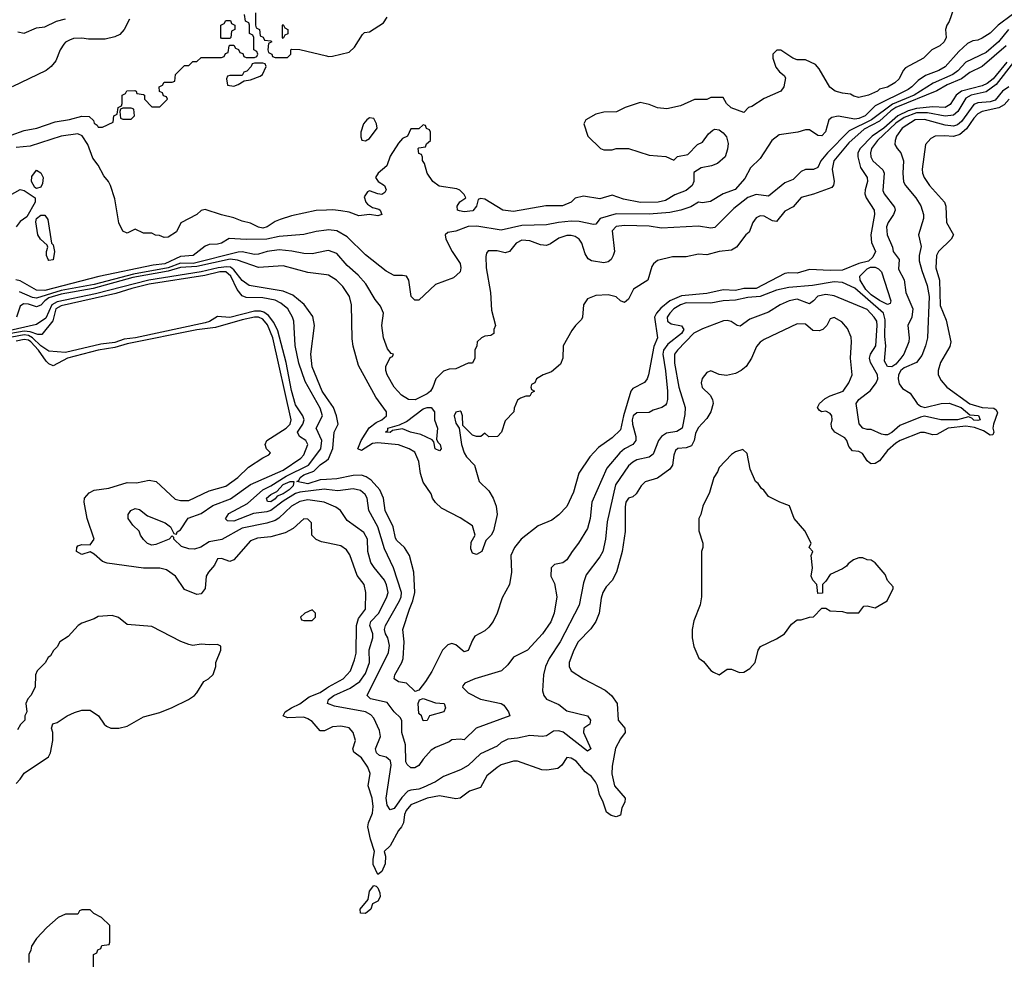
# Model space of a CAD drawing. Header units: inches. Extents: x 2348352 to 2479776, y 460422 to 613655.
# Tile 340 of 590: x 2398507 to 2403298, y 534832 to 539417. Entities that reach past the tile are written whole.
import ezdxf

# ---------------------------------------------------------------- set-up
doc = ezdxf.new("R2010")
doc.units = ezdxf.units.IN
doc.header["$MEASUREMENT"] = 0
doc.layers.add('C3593', color=7, linetype='Continuous')
doc.layers.add('C4503', color=7, linetype='Continuous')

msp = doc.modelspace()

# ---------------------------------------------------------------- linework, layer by layer
at = {"layer": 'C3593', "color": 4}
for points, elevation in [([(2398465.3, 538854.7), (2398530, 538878), (2398590.9, 538889.1), (2398679.5, 538920.5), (2398750, 538930.8), (2398810, 538947.7), (2398845.4, 538945.4), (2398866.8, 538926.8), (2398870, 538914), (2398884.7, 538904.7), (2398890, 538894), (2398910, 538894), (2398962, 538918), (2398966, 538950), (2398982, 538958), (2398986, 538990), (2399002, 538998), (2399006, 539010), (2399006, 539050), (2399022, 539058), (2399028.4, 539071.6), (2399067.3, 539072.7), (2399074, 539070), (2399078, 539058), (2399110, 539054), (2399114, 539050), (2399114, 539030), (2399150, 538994), (2399190, 538994), (2399226, 539030), (2399222, 539042), (2399207.3, 539047.3), (2399202, 539062), (2399187.3, 539067.3), (2399186, 539090), (2399202, 539098), (2399210, 539114), (2399250, 539114), (2399262, 539118), (2399266, 539150), (2399310, 539194), (2399330, 539194), (2399350, 539214), (2399370, 539214), (2399390, 539234), (2399490, 539234), (2399502, 539238), (2399508, 539252), (2399522, 539258), (2399526, 539290), (2399530, 539294), (2399550, 539294), (2399558, 539278), (2399572.7, 539272.7), (2399578, 539258), (2399592.7, 539252.7), (2399598, 539238), (2399610, 539234), (2399650, 539234), (2399662, 539238), (2399666, 539250), (2399662, 539262), (2399646, 539270), (2399646, 539330), (2399642, 539342), (2399626, 539350), (2399626, 539390), (2399622, 539402), (2399606, 539410), (2399602, 539442)], 44), ([(2399041, 539419), (2399016, 539370), (2398995.2, 539344.8), (2398970, 539333.2), (2398923.1, 539323.1), (2398842, 539322), (2398810, 539328), (2398770, 539326), (2398750, 539318), (2398730, 539308), (2398722, 539298), (2398704.7, 539270), (2398683.5, 539216.5), (2398661, 539190), (2398636, 539170), (2398470.3, 539089.7)], 44), ([(2398498, 539358), (2398530, 539352), (2398590, 539378), (2398630, 539382), (2398686, 539410), (2398730, 539422)], 44), ([(2399654, 539450), (2399654, 539390), (2399658, 539378), (2399674, 539370), (2399678, 539338), (2399692.7, 539332.7), (2399698, 539318), (2399730, 539314), (2399734, 539310), (2399718, 539302), (2399714, 539270), (2399718, 539258), (2399734, 539250), (2399738, 539238), (2399750, 539234), (2399810, 539234), (2399826, 539250), (2399826, 539270), (2399830, 539274), (2399870, 539272), (2400000, 539241.2)], 44), ([(2400000, 538490.7), (2399950.4, 538489.6), (2399830, 538462.7), (2399774.6, 538445.4), (2399750, 538436), (2399711, 538410), (2399690, 538403.6), (2399670, 538407.6), (2399630, 538427), (2399590, 538437.2), (2399550, 538454), (2399490, 538467), (2399410, 538494), (2399390, 538488.7), (2399370, 538468.7), (2399290.8, 538429.2), (2399270, 538385.2), (2399230, 538359), (2399210, 538358), (2399187.3, 538367.3), (2399168.4, 538368.4), (2399150, 538378), (2399110, 538378), (2399070, 538398), (2399030, 538378), (2399010, 538388), (2398989.4, 538429.4), (2398970, 538546), (2398948.7, 538610), (2398939, 538630), (2398917, 538657), (2398890, 538709), (2398863, 538743), (2398838.4, 538810), (2398811.8, 538851.8), (2398790, 538861.7), (2398710, 538851.2), (2398558.3, 538801.7), (2398490, 538795.6)], 44), ([(2398458.6, 538561.4), (2398509.1, 538590.9), (2398530, 538586), (2398582, 538550), (2398582, 538530), (2398542, 538458), (2398510, 538435.3), (2398490.3, 538409.7)], 44), ([(2400000, 538393.3), (2399950, 538387), (2399890, 538372), (2399770, 538362), (2399710, 538349.7), (2399610, 538348.2), (2399526.6, 538353.4), (2399490, 538329.4), (2399470, 538324.5), (2399430, 538323.7), (2399410, 538316), (2399351, 538270), (2399290, 538265.6), (2399214, 538230), (2399156.9, 538223.1), (2398891.7, 538168.3), (2398630, 538099.5), (2398590, 538101.8), (2398510, 538146), (2398488.4, 538151.6)], 48), ([(2400000, 538293.1), (2399930, 538278.4), (2399890, 538279.6), (2399831.3, 538291.3), (2399770, 538296.9), (2399712, 538290), (2399670, 538276.2), (2399650, 538275.6), (2399590, 538288), (2399570, 538285.7), (2399350.7, 538230.7), (2399290, 538232.6), (2399230.1, 538209.9), (2399060.5, 538179.5), (2398870, 538129.5), (2398710, 538099), (2398590, 538063.1), (2398570, 538065.8), (2398506.3, 538093.7)], 52), ([(2400000, 538176.4), (2399910, 538187.3), (2399790, 538219.6), (2399670, 538211.1), (2399567.2, 538247.2), (2399531.7, 538251.7), (2399370, 538216.5), (2399290, 538211.4), (2399230, 538194.2), (2399057.5, 538162.5), (2398864.9, 538110), (2398710, 538082.2), (2398650, 538063.7), (2398629.2, 538050), (2398610, 538028.5), (2398590, 538020.3), (2398550, 538032.9), (2398525.2, 538034.8), (2398510, 538022.7), (2398491.4, 537970)], 56), ([(2400000, 537579.2), (2399978.4, 537610), (2399930, 537728), (2399924.5, 537790), (2399942, 537930), (2399932.9, 537972.9), (2399892.1, 538032.1), (2399836.6, 538076.6), (2399790, 538096.9), (2399623.5, 538123.5), (2399590, 538148.2), (2399550, 538200.7), (2399532.5, 538212.5), (2399514.9, 538214.9), (2399473, 538210), (2399390, 538189.9), (2399136.4, 538150), (2398876.7, 538083.3), (2398690, 538044.3), (2398664.1, 538030), (2398634.6, 537965.4), (2398590, 537933.5), (2398440.5, 537899.5)], 64), ([(2400000, 537132), (2399990, 537133.3), (2399870, 537119.3), (2399850, 537111.8), (2399790, 537075), (2399730, 537029.8), (2399710, 537023.1), (2399645.4, 537014.6), (2399550, 536976.9), (2399519.3, 536979.3), (2399509.4, 536989.4), (2399524.5, 537015.5), (2399615.8, 537064.2), (2399689.8, 537130.2), (2399730, 537150.2), (2399803.3, 537196.7), (2399912.6, 537250), (2399973.3, 537330), (2399977.6, 537370), (2399949.6, 537430), (2399981.3, 537490), (2399970, 537526.6), (2399897.1, 537657.1), (2399866.3, 537746.3), (2399848, 537832), (2399840.9, 537950), (2399835.1, 537970), (2399812.3, 538010), (2399778, 538038), (2399750, 538052.3), (2399690, 538064), (2399610, 538065.1), (2399590, 538074), (2399564.8, 538104.8), (2399534.5, 538170), (2399510, 538191.2), (2399481, 538190), (2399407.7, 538172.3), (2399137.3, 538130), (2399053.4, 538110), (2398975.6, 538084.4), (2398710, 538024.8), (2398683.9, 538010), (2398668.4, 537951.6), (2398614.8, 537885.2), (2398594.9, 537885.1), (2398558.9, 537898.9), (2398530, 537901.9), (2398464.6, 537890)], 68), ([(2400000, 537065.1), (2399988.7, 537070), (2399910, 537081), (2399870, 537073.7), (2399830, 537051.1), (2399767.9, 536992.1), (2399750, 536980.5), (2399710, 536968), (2399590, 536943), (2399491.7, 536888.3), (2399430, 536876.3), (2399388.9, 536851.1), (2399358.7, 536841.3), (2399330, 536842.4), (2399294.5, 536854.5), (2399258, 536890), (2399258, 536898), (2399250, 536906), (2399234, 536890), (2399170, 536864), (2399150, 536861.2), (2399130, 536869), (2399110, 536888), (2399095.3, 536910), (2399089, 536929), (2399058, 536958), (2399035.3, 536990), (2399035.3, 537010), (2399048.7, 537030), (2399070, 537038.8), (2399090, 537034.8), (2399130, 537002.8), (2399216, 536970), (2399241, 536950), (2399258, 536918), (2399270, 536914), (2399273.6, 536926.4), (2399290, 536936), (2399327.8, 536992.2), (2399390, 537015.5), (2399447, 537053), (2399533.9, 537086.1), (2399630, 537156.5), (2399790, 537224.9), (2399875.2, 537284.8), (2399890, 537300.7), (2399909.6, 537350), (2399899.5, 537370), (2399869.2, 537390), (2399859.5, 537410), (2399885.1, 537450), (2399891.1, 537471.1), (2399884.5, 537490), (2399850, 537544), (2399830, 537614), (2399803.9, 537750), (2399763.1, 537903.1), (2399744.5, 537944.5), (2399718.1, 537978.1), (2399694.9, 537994.9), (2399679.3, 537999.3), (2399650, 537998.5), (2399530, 537967.6), (2399470, 537972.8), (2399430.8, 537949.2), (2399410, 537942.4), (2399070.7, 537870), (2399016.4, 537863.6), (2398970, 537847.4), (2398901.9, 537838.1), (2398730, 537797.8), (2398650, 537804.2), (2398610, 537830.8), (2398570, 537869.9), (2398550, 537880.2), (2398530, 537883.6), (2398470, 537872.3)], 72), ([(2400000, 536871.9), (2399976.5, 536876.5), (2399949.1, 536889.1), (2399928.7, 536910), (2399928, 536970), (2399910, 536988), (2399890, 536988.7), (2399838, 536942), (2399798.8, 536921.2), (2399730, 536900.7), (2399664.8, 536895.2), (2399630, 536882), (2399550, 536789), (2399530, 536781.2), (2399490, 536796), (2399470, 536794), (2399455.9, 536764.1), (2399426, 536730), (2399414.8, 536710), (2399410, 536649.2), (2399390, 536623.6), (2399370, 536621.6), (2399310, 536645.2), (2399266, 536710), (2399221.2, 536741.2), (2399190, 536749.5), (2399110, 536749.6), (2398933.2, 536773.2), (2398910, 536782), (2398870, 536817.2), (2398850, 536828.7), (2398810, 536815.3), (2398784, 536830), (2398785.2, 536850), (2398790, 536858), (2398810, 536864.7), (2398850, 536862), (2398869, 536890), (2398836.2, 536990), (2398820.9, 537070), (2398822.7, 537090), (2398844.7, 537115.3), (2398870, 537127.7), (2398941.5, 537138.5), (2399030, 537164.9), (2399075.5, 537164.5), (2399137.3, 537177.3), (2399170.7, 537170.7), (2399264.1, 537084.1), (2399290, 537078), (2399330, 537078), (2399430, 537124.9), (2399510, 537148), (2399569.2, 537190), (2399620.1, 537239.9), (2399690, 537286), (2399720.4, 537299.6), (2399728, 537310), (2399709, 537329), (2399701.2, 537350), (2399709.4, 537370), (2399804.2, 537430), (2399824, 537450), (2399828.6, 537470), (2399739.1, 537870), (2399712.8, 537932.8), (2399690, 537960.7), (2399670, 537970.6), (2399650, 537970.5), (2399590, 537957), (2399460.5, 537919.5), (2399370, 537908.4), (2399030, 537840.2), (2398970, 537822.6), (2398890, 537809.9), (2398739.3, 537770), (2398670, 537733.3), (2398650, 537742.6), (2398636.6, 537756.6), (2398598.4, 537810), (2398562.2, 537850), (2398550, 537857.8), (2398530, 537861.6), (2398490, 537853.3)], 76), ([(2400000, 537180.6), (2399970, 537178.9), (2399910, 537159.8), (2399855.3, 537170), (2399865.1, 537174.9), (2399871.6, 537190), (2399890, 537203.1), (2399939.3, 537220.7), (2399969.1, 537250.9), (2400000, 537273.2)], 64), ([(2398490, 535702), (2398510, 535722), (2398528.9, 535751.1), (2398648.4, 535831.6), (2398658, 535850), (2398669, 535910), (2398669.1, 535949.1), (2398662, 535970), (2398669.1, 535990.9), (2398690, 535998), (2398738, 536030), (2398773.6, 536046.4), (2398810, 536058), (2398850, 536058), (2398890.7, 536030.7), (2398918, 535990), (2398930, 535981), (2398951.1, 535971.1), (2398990, 535971), (2399030, 535981), (2399110, 536026), (2399190, 536046), (2399250, 536071), (2399328, 536110), (2399358, 536130), (2399370, 536142), (2399403.1, 536196.9), (2399426, 536210), (2399448.4, 536231.6), (2399462, 536270), (2399462, 536290), (2399486, 536350), (2399486, 536370), (2399470, 536378), (2399430, 536375.3), (2399390, 536379), (2399350, 536373.2), (2399330, 536377.2), (2399292.1, 536392.1), (2399150, 536465.2), (2399030, 536475.3), (2398988.9, 536508.9), (2398958, 536518), (2398890, 536513.2), (2398870, 536502), (2398810, 536482), (2398792, 536470), (2398743.6, 536416.4), (2398702, 536390), (2398690, 536366), (2398671.6, 536348.4), (2398656.9, 536323.1), (2398645.4, 536314.6), (2398631.1, 536288.9), (2398592, 536250), (2398584.7, 536230), (2398582, 536170), (2398562, 536130), (2398546.4, 536113.6), (2398538, 536090), (2398542, 536050), (2398532, 536030), (2398532, 536010), (2398511.6, 535988.4), (2398496.9, 535963.1)], 84), ([(2400000, 535962.2), (2399990, 535957.2), (2399970, 535957.2), (2399930, 536002.7), (2399910, 536016.2), (2399890, 536023.6), (2399810, 536020.9), (2399789.2, 536030), (2399799.3, 536050), (2399829.2, 536070), (2399871.1, 536088.9), (2399916.6, 536123.4), (2399970, 536144.6), (2400000, 536165.1)], 76), ([(2398866, 534810), (2398866, 534870), (2398882, 534878), (2398887.3, 534892.7), (2398902, 534898), (2398907.3, 534912.7), (2398942, 534918), (2398946, 534930), (2398946, 535010), (2398906, 535050), (2398868.4, 535068.4), (2398850, 535086), (2398810, 535086), (2398798, 535082), (2398790, 535066), (2398730, 535066), (2398694, 535050), (2398639.6, 535000.4), (2398590, 534948), (2398564.7, 534910), (2398562, 534890), (2398552, 534870), (2398552, 534830)], 84)]:
    msp.add_lwpolyline(points, dxfattribs=dict(at, elevation=elevation))
for points, elevation in [([(2399490, 539326), (2399486, 539330), (2399486, 539390), (2399502, 539398), (2399510, 539414), (2399532.7, 539412.7), (2399538, 539398), (2399554, 539390), (2399554, 539370), (2399538, 539362), (2399534, 539330), (2399530, 539326)], 44), ([(2399790, 539326), (2399786, 539330), (2399786, 539390), (2399790, 539394), (2399798, 539378), (2399812, 539370), (2399811.6, 539348.4), (2399798, 539342)], 44), ([(2399690, 539206), (2399650, 539206), (2399638, 539202), (2399634, 539190), (2399612.7, 539167.3), (2399598, 539162), (2399590, 539146), (2399530, 539146), (2399518, 539142), (2399514, 539130), (2399518, 539098), (2399550, 539094), (2399570, 539102), (2399600.4, 539119.6), (2399630, 539124.7), (2399678, 539142), (2399688, 539150), (2399706, 539190), (2399702, 539202)], 44), ([(2399050, 538986), (2399010, 538986), (2398998, 538982), (2398994, 538970), (2398998, 538938), (2399010, 538934), (2399050, 538934), (2399066, 538950), (2399062, 538982)], 44), ([(2398590, 538595.3), (2398581.2, 538601.2), (2398565.2, 538630), (2398566, 538654), (2398590, 538684.7), (2398610, 538672), (2398621, 538650), (2398619.1, 538620.9), (2398610, 538602)], 44), ([(2398650, 538245.2), (2398645.2, 538250), (2398637.2, 538270), (2398637.2, 538290), (2398644, 538310), (2398640.4, 538320.4), (2398609.3, 538350), (2398596, 538370), (2398586, 538434), (2398589.3, 538450.7), (2398610, 538466), (2398630, 538466), (2398644.5, 538444.5), (2398662, 538330), (2398670, 538322), (2398677.3, 538290), (2398670, 538249)], 44), ([(2399730, 537072), (2399713.2, 537073.2), (2399708.4, 537090), (2399730, 537108), (2399758.9, 537121.1), (2399790, 537155.2), (2399824, 537170), (2399842, 537170), (2399838.4, 537150), (2399818.9, 537130), (2399790, 537111.3), (2399760.5, 537099.5), (2399750, 537085.7)], 64), ([(2399930, 536546), (2399894, 536530), (2399874, 536510), (2399878, 536498), (2399890, 536494), (2399930, 536494), (2399946, 536510), (2399946, 536530)], 84)]:
    msp.add_lwpolyline(points, close=True, dxfattribs=dict(at, elevation=elevation))
at = {"layer": 'C4503', "color": 4}
for points, elevation in [([(2403050, 539468), (2403030, 539408), (2403018, 539390), (2403011.3, 539370), (2403014.8, 539330), (2403006, 539310), (2402984.7, 539290), (2402944.7, 539270), (2402904.7, 539230), (2402817.5, 539182.5), (2402806, 539170), (2402786.8, 539130), (2402766, 539110), (2402730, 539089.5), (2402690, 539079), (2402681, 539070), (2402638, 539050), (2402590, 539039.3), (2402565.6, 539045.6), (2402550, 539055.3), (2402510, 539059.3), (2402475.3, 539070), (2402449.4, 539089.4), (2402397.5, 539177.5), (2402378.6, 539198.6), (2402330, 539222), (2402290, 539221.2), (2402269.5, 539229.5), (2402210, 539269.2), (2402190.9, 539269.1), (2402171, 539250), (2402171, 539230), (2402186.4, 539186.4), (2402203.5, 539163.5), (2402226.4, 539146.4), (2402233.7, 539133.7), (2402226, 539090), (2402210, 539068.7), (2402130, 539034), (2402070, 538995.3), (2402054, 538990), (2402030, 538966), (2401969.1, 538989.1), (2401946, 539010), (2401930, 539038), (2401870, 539038), (2401851.3, 539028.7), (2401790, 539028.7), (2401722, 538998), (2401656, 538984), (2401610.9, 538989.1), (2401570, 539005.2), (2401526.4, 539013.6), (2401454, 538990), (2401411.1, 538968.9), (2401350, 538968), (2401310, 538958), (2401262, 538930), (2401252, 538910), (2401272, 538850), (2401334, 538790), (2401350, 538784.7), (2401390, 538784.7), (2401410, 538791.3), (2401470, 538790.8), (2401570, 538758.8), (2401651, 538751), (2401690, 538734), (2401708.4, 538751.6), (2401758, 538762), (2401806, 538810), (2401830, 538822), (2401858, 538862), (2401880.2, 538879.8), (2401890, 538884.7), (2401910, 538881), (2401930, 538867.3), (2401946.6, 538846.6), (2401954.2, 538814.2), (2401952, 538788), (2401939.1, 538750), (2401902.4, 538717.6), (2401873.2, 538706.8), (2401822.8, 538697.2), (2401786.8, 538673.2), (2401786.8, 538630), (2401779.1, 538610), (2401750, 538586.6), (2401694.2, 538565.8), (2401650, 538537), (2401614, 538530), (2401528.2, 538528.2), (2401444.8, 538544.8), (2401390, 538564), (2401330, 538546), (2401250, 538558.4), (2401210.6, 538549.4), (2401190, 538529.2), (2401147.9, 538512.1), (2401068.1, 538511.9), (2400910, 538484.5), (2400858, 538490), (2400770, 538544), (2400750, 538548), (2400738, 538542), (2400730.8, 538510), (2400712.8, 538487.2), (2400670, 538482), (2400647.2, 538487.2), (2400638, 538490), (2400635.3, 538510), (2400648.9, 538531.1), (2400678, 538550), (2400670, 538566), (2400648.4, 538588.4), (2400634.6, 538594.6), (2400547.7, 538607.7), (2400517.2, 538630), (2400489.2, 538670), (2400477.2, 538717.2), (2400468, 538732), (2400468, 538748), (2400462, 538762), (2400450, 538766), (2400446, 538790), (2400450, 538794), (2400482, 538798), (2400487.3, 538812.7), (2400506, 538830), (2400506, 538870), (2400502, 538882), (2400487.3, 538887.3), (2400482, 538902), (2400470, 538906), (2400450, 538886), (2400410, 538886), (2400394, 538850), (2400370, 538839), (2400350, 538816), (2400310, 538753.2), (2400294.2, 538705.8), (2400251, 538670), (2400238, 538650), (2400251.3, 538630), (2400282.8, 538610), (2400290.8, 538590), (2400284, 538576), (2400270, 538567), (2400249.6, 538569.6), (2400210, 538584), (2400199.6, 538580.4), (2400184, 538556), (2400190.8, 538530), (2400199.9, 538519.9), (2400223.5, 538503.5), (2400254.6, 538494.6), (2400261, 538490), (2400270, 538469), (2400250, 538463.7), (2400210, 538469.4), (2400156.8, 538463.2), (2400110, 538480.9), (2400070, 538487.3), (2400031.5, 538491.5), (2400000, 538490.7)], 44), ([(2403337.8, 539442.2), (2403268, 539390), (2403228.7, 539351.3), (2403190, 539326.6), (2403170, 539318), (2403145.2, 539314.8), (2403118.8, 539301.2), (2403077.2, 539262.8), (2403010, 539187.6), (2402978.8, 539170), (2402914.7, 539145.3), (2402878.3, 539121.7), (2402848.2, 539090), (2402830, 539077.4), (2402670, 538998.3), (2402620.4, 538950), (2402590, 538936.8), (2402570, 538933.7), (2402490, 538947), (2402458.5, 538941.5), (2402444, 538930), (2402428.6, 538871.4), (2402410, 538852), (2402390, 538854), (2402350, 538881.2), (2402330, 538881.2), (2402294, 538870), (2402202.5, 538857.5), (2402166.8, 538830), (2402110, 538742), (2402063.4, 538696.6), (2402035.3, 538644.7), (2401988.6, 538591.4), (2401930, 538569.4), (2401867.7, 538532.3), (2401830, 538526.6), (2401810, 538529.2), (2401773.5, 538506.5), (2401724.7, 538490), (2401670, 538479.1), (2401570, 538471.1), (2401410, 538472.4), (2401331, 538450), (2401310, 538422), (2401299.8, 538420.2), (2401230, 538435.6), (2401190, 538436.3), (2401128.8, 538431.2), (2401070, 538419.6), (2400950, 538415.8), (2400850, 538394), (2400731.9, 538411.9), (2400690, 538411.6), (2400628.9, 538388.9), (2400590, 538382), (2400578, 538370), (2400581, 538350), (2400610.8, 538290), (2400650.5, 538230.5), (2400654, 538210), (2400650.6, 538190), (2400618, 538162), (2400530, 538129.2), (2400450, 538052), (2400430, 538052.3), (2400412.3, 538070), (2400401.2, 538150), (2400390, 538168.7), (2400370, 538173.2), (2400330, 538173.2), (2400290, 538193.2), (2400190, 538273.2), (2400100.8, 538360.8), (2400050, 538389.5), (2400010, 538394.5), (2400000, 538393.3)], 48), ([(2400000, 539241.2), (2400010, 539238.8), (2400030, 539239.1), (2400110, 539258.8), (2400136.2, 539283.8), (2400174.8, 539345.2), (2400185.6, 539354.4), (2400210, 539358.8), (2400278, 539402), (2400295.3, 539430)], 44), ([(2403318.3, 539370), (2403270.1, 539309.9), (2403210, 539258.3), (2403110.2, 539209.8), (2403071.7, 539168.3), (2403048.2, 539150), (2402951.8, 539108.2), (2402859.5, 539050), (2402753.7, 539006.3), (2402651.7, 538930), (2402543.9, 538876.1), (2402438.4, 538770), (2402404.7, 538730), (2402390, 538698), (2402370, 538689), (2402330, 538689), (2402310, 538679), (2402270, 538639), (2402230, 538622.7), (2402150, 538559.3), (2402090, 538567.3), (2402050, 538551.6), (2401982, 538498), (2401890, 538406), (2401870, 538403.7), (2401810, 538412.3), (2401630, 538403.7), (2401570, 538413.3), (2401450, 538416.2), (2401410, 538411.8), (2401390.8, 538390), (2401400.7, 538290), (2401394.8, 538270), (2401384.7, 538250), (2401370, 538239), (2401350, 538234), (2401290, 538244), (2401273.6, 538253.6), (2401258, 538278), (2401242.7, 538330), (2401230, 538349), (2401210, 538362.7), (2401190, 538366.6), (2401170, 538367), (2401130, 538354.5), (2401090, 538326), (2401070, 538319.3), (2401041.5, 538321.5), (2400990, 538341.2), (2400950, 538345.2), (2400922.8, 538330), (2400890.5, 538289.5), (2400870, 538282.7), (2400830, 538292.7), (2400787.1, 538292.9), (2400778, 538282), (2400775.3, 538264.7), (2400777.3, 538210), (2400798.8, 538090), (2400803.5, 538003.5), (2400822, 537930), (2400814, 537910), (2400814, 537890), (2400799.6, 537880.4), (2400770, 537878), (2400754, 537870), (2400734, 537850), (2400732, 537830), (2400722, 537810), (2400722, 537770), (2400710, 537746), (2400690, 537746), (2400630, 537718), (2400596.4, 537716.4), (2400570, 537708), (2400532, 537670), (2400518, 537630), (2400506, 537610), (2400490, 537597.2), (2400431.8, 537568.2), (2400399, 537570), (2400365.2, 537590), (2400329.6, 537629.6), (2400296, 537690), (2400289.4, 537710), (2400289.3, 537730), (2400310, 537774), (2400322, 537778), (2400326, 537790), (2400314, 537794), (2400296.5, 537816.5), (2400277.2, 537870), (2400269, 537930), (2400278, 537990), (2400263.1, 538023.1), (2400236.5, 538056.5), (2400191.5, 538131.5), (2400154.2, 538174.2), (2400101, 538221), (2400050, 538279), (2400010, 538295.1), (2400000, 538293.1)], 52), ([(2403307.2, 539290), (2403190, 539189.6), (2403130, 539160.5), (2403090.3, 539130), (2403020.1, 539099.9), (2402969.4, 539070.6), (2402770.4, 538989.6), (2402746.3, 538973.7), (2402690, 538923.6), (2402616.1, 538883.9), (2402541.3, 538818.7), (2402467.9, 538730), (2402460.3, 538690), (2402470.7, 538629.3), (2402467.5, 538612.5), (2402458.5, 538601.5), (2402370, 538567.6), (2402310, 538551.8), (2402270, 538506), (2402230, 538485.2), (2402190, 538436), (2402170, 538439.3), (2402130, 538460.9), (2402110, 538462.7), (2402090, 538453.2), (2402074.8, 538430), (2402056.4, 538383.6), (2402041, 538370), (2401994.8, 538310), (2401970, 538296), (2401910, 538289.3), (2401850, 538273.2), (2401810, 538277.2), (2401750, 538264), (2401683.1, 538263.1), (2401610, 538245.2), (2401591, 538230), (2401583, 538217), (2401562.8, 538150), (2401493.4, 538106.6), (2401470, 538058), (2401450, 538042), (2401430, 538048.7), (2401408.9, 538068.9), (2401370, 538079), (2401310, 538076), (2401270, 538059), (2401250.7, 538029.3), (2401246, 537970), (2401241, 537959), (2401210.9, 537929.1), (2401194.4, 537905.6), (2401151, 537830), (2401150.8, 537770), (2401138, 537742), (2401095.3, 537704.7), (2401054, 537690), (2401022, 537670), (2401014, 537650), (2400998, 537642), (2400994, 537630), (2400998, 537618), (2401012, 537610), (2400998, 537602), (2400990, 537586), (2400970, 537586), (2400943.6, 537576.4), (2400930, 537566), (2400912.7, 537527.3), (2400912, 537510), (2400870, 537466), (2400851.3, 537410), (2400832, 537390), (2400790, 537388), (2400770, 537406), (2400751.1, 537388.9), (2400730, 537389), (2400710, 537395.3), (2400663.1, 537443.1), (2400662, 537490), (2400655.3, 537510), (2400650, 537513.2), (2400630, 537508), (2400621, 537490), (2400630, 537454), (2400646, 537430), (2400657.3, 537350), (2400670.6, 537310), (2400682, 537290), (2400721, 537250), (2400742.8, 537170), (2400790, 537124.7), (2400810.8, 537090), (2400826, 537050), (2400830.7, 537010), (2400813.4, 536930), (2400801.7, 536910), (2400776.2, 536883.8), (2400756.1, 536830), (2400730, 536815.4), (2400710, 536822), (2400703.1, 536843.1), (2400704.7, 536875.3), (2400722.7, 536910), (2400710, 536955.3), (2400650, 536994), (2400560.2, 537040.2), (2400530, 537068), (2400515.3, 537090), (2400508.7, 537110), (2400470, 537168), (2400458, 537210), (2400450, 537268), (2400430, 537312.7), (2400402, 537330), (2400350, 537349.3), (2400250, 537358.3), (2400224.7, 537355.3), (2400170, 537321.6), (2400153.2, 537330), (2400168.4, 537370), (2400208.4, 537431.6), (2400242, 537458), (2400269.4, 537470), (2400292, 537490), (2400292.7, 537510), (2400240.1, 537580.1), (2400155.1, 537735.1), (2400129.6, 537829.6), (2400124.8, 537864.8), (2400122, 538030), (2400112, 538070), (2400079.3, 538119.3), (2400049.3, 538150), (2400010, 538175.1), (2400000, 538176.4)], 56), ([(2403309.6, 539210.4), (2403244.5, 539130), (2403213.8, 539106.2), (2403190, 539095.7), (2403090, 539068.8), (2403063.6, 539050), (2403035.3, 539004.7), (2403010.7, 538990), (2402950, 538994), (2402870, 538985.3), (2402830, 538973.4), (2402780.6, 538950), (2402711.2, 538888.8), (2402654.7, 538850), (2402597.3, 538790), (2402585.8, 538770), (2402584.9, 538750), (2402598.7, 538698.7), (2402630.5, 538650), (2402632.7, 538630), (2402620.4, 538590), (2402619.5, 538570), (2402625.3, 538550), (2402665.5, 538490), (2402666, 538470), (2402649, 538370), (2402652.6, 538332.6), (2402672, 538290), (2402658.8, 538261.2), (2402638, 538242), (2402590, 538230.8), (2402510, 538199.2), (2402450, 538196.4), (2402350, 538202.4), (2402290, 538184.7), (2402250, 538186), (2402230, 538181.6), (2402090, 538109.8), (2402030, 538109.8), (2401990, 538100.4), (2401930, 538102.3), (2401850, 538085.1), (2401726.9, 538073.1), (2401671, 538049), (2401626.4, 538013.6), (2401606, 537990), (2401596.5, 537970), (2401610.6, 537870), (2401593.1, 537826.9), (2401567.3, 537690), (2401560.7, 537670), (2401548.1, 537651.9), (2401490, 537622.7), (2401480.5, 537610), (2401445.2, 537490), (2401430, 537421.2), (2401390, 537383.7), (2401323.9, 537336.1), (2401280.7, 537290), (2401228.3, 537211.7), (2401202, 537118), (2401170, 537048.7), (2401130, 537008.7), (2401096.8, 536983.2), (2401030, 536955.3), (2400947.7, 536890), (2400914.9, 536850), (2400896.3, 536810), (2400900.7, 536730), (2400890.8, 536670), (2400855.3, 536604.7), (2400831.3, 536530), (2400811, 536490), (2400790, 536462), (2400770, 536444), (2400722.5, 536417.5), (2400710, 536398), (2400690, 536348.7), (2400670, 536342), (2400630, 536376), (2400610, 536382.7), (2400590, 536376), (2400563.8, 536350), (2400513.3, 536246.7), (2400482.3, 536197.7), (2400450, 536155.3), (2400431.3, 536148.7), (2400389.4, 536189.4), (2400350, 536196), (2400329.3, 536210), (2400332.7, 536230), (2400367.3, 536290), (2400373.3, 536310), (2400378.4, 536390), (2400372.3, 536450), (2400403.6, 536550), (2400420.7, 536590), (2400429.6, 536630), (2400424.5, 536730), (2400403.7, 536810), (2400379.3, 536850), (2400343, 536883), (2400335.6, 536895.6), (2400325.1, 536950), (2400285.1, 537030), (2400276.9, 537090), (2400259.6, 537130), (2400217.8, 537177.8), (2400193.5, 537193.5), (2400170, 537201.3), (2400130, 537200.4), (2400050, 537183.5), (2400000, 537180.6)], 64), ([(2403343.5, 539210), (2403258.1, 539101.9), (2403210, 539065.7), (2403137.3, 539050), (2403110, 539035.4), (2403071.8, 538970), (2403050, 538952.6), (2403010, 538947.7), (2402924.2, 538964.2), (2402870, 538963.4), (2402810, 538941.3), (2402770, 538913.7), (2402680.9, 538830), (2402652, 538790), (2402646.7, 538770), (2402648.5, 538750), (2402659.1, 538730), (2402706.7, 538686.7), (2402712.7, 538670), (2402706.7, 538586.7), (2402713.4, 538570), (2402764.5, 538504.5), (2402767.3, 538490), (2402759.1, 538470), (2402732.7, 538430), (2402724.9, 538410), (2402728, 538370), (2402754, 538310), (2402757.3, 538290), (2402786.8, 538250), (2402783.4, 538203.4), (2402810, 538152), (2402818.8, 538090), (2402853.4, 538010), (2402847.7, 537970), (2402828.2, 537930), (2402835.5, 537870), (2402832.7, 537850), (2402808.7, 537790), (2402795.3, 537770), (2402770, 537741.1), (2402750, 537727.6), (2402730, 537729.5), (2402715.8, 537755.8), (2402721.2, 537830), (2402716, 537876), (2402717.7, 537957.7), (2402709.8, 537989.8), (2402570, 538111.2), (2402510, 538138), (2402470, 538141.1), (2402364.2, 538124.2), (2402250, 538115.1), (2402190, 538102), (2402110, 538070.8), (2402050, 538066), (2401990, 538052.1), (2401930.3, 538049.7), (2401870, 538038.5), (2401750, 538039.3), (2401723, 538030), (2401690.4, 538010), (2401670.4, 537990), (2401658.4, 537970), (2401659.1, 537950), (2401677.6, 537937.6), (2401728, 537928), (2401739.3, 537910), (2401726.7, 537890), (2401661.6, 537838.4), (2401639.7, 537810), (2401637.2, 537790), (2401650.3, 537709.7), (2401659.5, 537610), (2401659.1, 537570), (2401654, 537550), (2401650, 537542), (2401632, 537530), (2401590, 537517.2), (2401570, 537506), (2401510, 537505.1), (2401493, 537490), (2401487.9, 537470), (2401489, 537450), (2401505.3, 537390), (2401506, 537370), (2401490.7, 537350), (2401450.3, 537329.7), (2401427.7, 537310), (2401363.9, 537236.1), (2401290.6, 537070), (2401283, 536990), (2401270, 536942), (2401226.8, 536870), (2401194.8, 536830), (2401170, 536788.7), (2401150, 536775.3), (2401110, 536766), (2401094, 536750), (2401092, 536710), (2401110, 536674), (2401120.7, 536610), (2401107.7, 536530), (2401092.3, 536487.7), (2401050.7, 536430), (2400978, 536350), (2400910, 536315.3), (2400882, 536278), (2400850.9, 536249.1), (2400722, 536210), (2400674, 536190), (2400663.6, 536176.4), (2400662, 536170), (2400690, 536142), (2400750, 536111), (2400850, 536091.3), (2400862.8, 536082.8), (2400886, 536050), (2400892, 536030), (2400728.8, 535971.2), (2400670, 535913.2), (2400650, 535917.2), (2400610, 535913.2), (2400596.3, 535903.7), (2400530, 535877.2), (2400510, 535864), (2400470, 535819.3), (2400450, 535789.2), (2400430, 535777), (2400410, 535778), (2400393.3, 535793.3), (2400386.9, 535806.9), (2400385.1, 535890), (2400366.6, 535950), (2400366.3, 536006.3), (2400360.9, 536020.9), (2400329.3, 536050), (2400295.1, 536095.1), (2400213.8, 536113.8), (2400198, 536130), (2400301.6, 536338.4), (2400307.3, 536372.7), (2400298, 536410), (2400286.9, 536430), (2400283.1, 536450), (2400286.6, 536470), (2400355.4, 536590), (2400363.1, 536610), (2400364.4, 536630), (2400326.9, 536750), (2400283, 536843), (2400249.8, 536949.8), (2400206.3, 537030), (2400198.4, 537090), (2400188, 537108), (2400166, 537126), (2400130, 537135.1), (2400054.9, 537125.1), (2400000, 537132)], 68), ([(2403320.5, 539090), (2403288.5, 539070), (2403253.6, 539026.4), (2403230, 539018.2), (2403170, 539013.3), (2403150, 539005.1), (2403090, 538921.3), (2403070, 538905.7), (2403050, 538899.8), (2403010, 538903.9), (2402910, 538931.8), (2402864, 538930), (2402800.5, 538890), (2402774, 538850), (2402766.8, 538830), (2402766, 538810), (2402776, 538790), (2402794, 538770), (2402807.7, 538730), (2402803.8, 538670), (2402808.2, 538628.2), (2402817.3, 538610), (2402867.7, 538550), (2402891.9, 538511.9), (2402905.5, 538470), (2402904.9, 538450), (2402880.7, 538370), (2402893.2, 538313.2), (2402883.8, 538270), (2402884.1, 538244.1), (2402896.2, 538196.2), (2402923.4, 538123.4), (2402932.9, 538070), (2402923.8, 537870), (2402914.9, 537830), (2402896.2, 537783.8), (2402870.3, 537749.7), (2402810, 537723.1), (2402794.9, 537710), (2402783.9, 537690), (2402781.3, 537670), (2402786.3, 537646.3), (2402803, 537623), (2402839.5, 537599.5), (2402874.8, 537550), (2402890, 537537.3), (2402910.6, 537530.6), (2402990.6, 537549.4), (2403030, 537551.1), (2403088.5, 537530), (2403130, 537494.9), (2403172.4, 537492.4), (2403180.7, 537470), (2403170, 537466.6), (2403150, 537469), (2403139.3, 537479.3), (2403124.5, 537484.5), (2403070, 537470.7), (2402989.8, 537469.8), (2402910, 537487.6), (2402890, 537483.6), (2402790, 537442.4), (2402750, 537408.5), (2402730, 537398), (2402716.9, 537396.9), (2402700, 537400), (2402650, 537423.6), (2402630, 537423.6), (2402609.3, 537430), (2402591.3, 537451.3), (2402578, 537550), (2402589.4, 537570), (2402647.2, 537612.8), (2402675.1, 537650), (2402682.4, 537670), (2402681.3, 537690), (2402647.6, 537750), (2402641.6, 537770), (2402647, 537790), (2402672.8, 537830), (2402679.7, 537930), (2402677.4, 537950), (2402665.1, 537970), (2402630, 538007), (2402470, 538074), (2402430, 538079.6), (2402390, 538072.8), (2402370, 538049.3), (2402350, 538035.1), (2402290, 538057.4), (2402251.3, 538050), (2402206.8, 538030), (2402150, 537995.1), (2402060.4, 537959.6), (2402013.2, 537926.8), (2401998, 537930), (2401969.5, 537949.5), (2401950, 537954.5), (2401932.1, 537952.1), (2401830, 537913.3), (2401788.1, 537891.9), (2401707.3, 537810), (2401694, 537790), (2401693.2, 537746.8), (2401713.7, 537630), (2401744.9, 537530), (2401743.4, 537496.6), (2401730.3, 537429.7), (2401705.5, 537414.5), (2401654.4, 537405.6), (2401630.8, 537390), (2401616.3, 537370), (2401590, 537304), (2401570.4, 537289.6), (2401510, 537276.2), (2401490, 537264.5), (2401470, 537246), (2401405.9, 537154.1), (2401365.1, 536974.9), (2401358.4, 536890), (2401344.9, 536830), (2401330, 536804), (2401263.4, 536716.6), (2401250, 536678), (2401230, 536568.7), (2401137.1, 536390), (2401083.8, 536310), (2401066, 536270), (2401055.5, 536230), (2401051.6, 536151.6), (2401058, 536130), (2401070, 536112), (2401130, 536086), (2401170, 536054.8), (2401270, 536030.7), (2401284.7, 536010), (2401282, 535990), (2401252, 535970), (2401251, 535950), (2401286, 535870), (2401270, 535859.3), (2401151.7, 535951.7), (2401130, 535958), (2401104.1, 535955.9), (2401070, 535932.7), (2401050, 535929.2), (2400990, 535935.1), (2400930, 535921.2), (2400882.5, 535917.5), (2400850, 535901.2), (2400830, 535882.7), (2400750, 535845.2), (2400690, 535789.2), (2400652.8, 535767.2), (2400570, 535735.1), (2400530.8, 535710), (2400470, 535681.3), (2400450, 535673.3), (2400410.3, 535669.7), (2400396.7, 535663.3), (2400367.5, 535632.5), (2400330, 535579.3), (2400310, 535573.2), (2400295.3, 535595.3), (2400289.7, 535630), (2400315.6, 535790), (2400311.1, 535811.1), (2400301, 535821), (2400290, 535829.4), (2400258, 535838), (2400243.7, 535850), (2400238, 535870), (2400263.6, 535930), (2400258.6, 535958.6), (2400230, 536019), (2400215.3, 536035.3), (2400189.6, 536049.6), (2400038.3, 536078.3), (2400005.2, 536090), (2400009.6, 536110), (2400036, 536130), (2400114.6, 536165.4), (2400162.3, 536197.7), (2400190, 536236.3), (2400209.7, 536290), (2400208.2, 536351.8), (2400225.6, 536410), (2400226, 536430), (2400211.6, 536470), (2400216.2, 536490), (2400254.3, 536530), (2400294, 536610), (2400299.5, 536630), (2400292.3, 536667.7), (2400282.7, 536690), (2400231.7, 536751.7), (2400216.6, 536776.6), (2400202, 536830), (2400199.5, 536890), (2400182.5, 536922.5), (2400101.5, 536981.5), (2400069, 537030), (2400045.4, 537045.4), (2400000, 537065.1)], 72), ([(2403322, 539030), (2403297, 539003), (2403272.1, 538987.9), (2403191, 538970), (2403170, 538958.9), (2403150, 538938.7), (2403114.1, 538885.9), (2403081.6, 538858.4), (2403050, 538848.3), (2403007.2, 538852.8), (2402962, 538850), (2402941.1, 538838.9), (2402914.8, 538810), (2402898, 538690), (2402900.5, 538670), (2402908, 538650), (2402934, 538610), (2403007.7, 538530), (2403014, 538510), (2403017.3, 538430), (2403050.6, 538370), (2403039.1, 538350), (2402977.3, 538290), (2402967.7, 538270), (2402965.5, 538210), (2402982.4, 538150), (2402986.5, 538026.5), (2403014.9, 537954.9), (2403037.3, 537850), (2403032.8, 537827.2), (2402987.3, 537750), (2402976, 537710), (2402976, 537690), (2402990, 537662), (2403018, 537630), (2403130, 537548.9), (2403190, 537530.3), (2403246.7, 537526.7), (2403259.2, 537519.2), (2403264.9, 537504.9), (2403244.9, 537450), (2403241.6, 537430), (2403246.8, 537410), (2403242, 537398), (2403230, 537396), (2403197.3, 537417.3), (2403152.7, 537432.7), (2403110, 537440.4), (2403024.7, 537430), (2402970, 537399.5), (2402950, 537397), (2402910, 537409.4), (2402890, 537409.5), (2402791, 537370), (2402770, 537357), (2402730, 537320.7), (2402690, 537271.5), (2402670, 537257.4), (2402650, 537256.9), (2402642, 537262), (2402631.1, 537271.1), (2402607.3, 537307.3), (2402590, 537316), (2402560.1, 537320.1), (2402541.6, 537341.6), (2402532.3, 537370), (2402522.9, 537382.9), (2402474, 537410), (2402459.3, 537430), (2402456, 537450), (2402461.2, 537470), (2402459, 537490), (2402450, 537502), (2402430, 537512.3), (2402408, 537510), (2402397.2, 537517.2), (2402389.4, 537530), (2402399.3, 537550), (2402426.5, 537573.5), (2402450, 537588), (2402513.2, 537610), (2402541.2, 537650), (2402557.2, 537690), (2402549.4, 537770), (2402555.1, 537850), (2402552.3, 537872.3), (2402535.6, 537915.6), (2402506.8, 537946.8), (2402470, 537968.7), (2402450, 537962), (2402434.8, 537930), (2402414.8, 537910), (2402397.3, 537902.7), (2402365.8, 537905.8), (2402330, 537936), (2402290, 537937.2), (2402130, 537861.2), (2402110, 537849), (2402092.8, 537827.2), (2402068, 537770), (2402042.4, 537730), (2402018, 537710), (2401990, 537695.4), (2401946, 537686), (2401911.4, 537691.4), (2401870, 537709.3), (2401850, 537701.2), (2401827.9, 537672.1), (2401822.8, 537650), (2401828.1, 537628.1), (2401866.8, 537590), (2401878.8, 537570), (2401880.7, 537550), (2401870.6, 537510), (2401850, 537477.2), (2401808.9, 537431.1), (2401796, 537404), (2401788.8, 537370), (2401775.3, 537344.7), (2401750, 537334.7), (2401710, 537331.8), (2401698.8, 537321.2), (2401690, 537298), (2401683, 537250), (2401670.6, 537230), (2401610, 537186.6), (2401550, 537169), (2401530.5, 537149.5), (2401506.8, 537110), (2401490, 537096), (2401470, 537089), (2401457.3, 537070), (2401453.2, 537046.8), (2401453.2, 536926.8), (2401439.1, 536830), (2401410.4, 536729.6), (2401390.4, 536689.6), (2401361.1, 536658.9), (2401344, 536630), (2401336.3, 536603.7), (2401327.3, 536530), (2401310, 536488.7), (2401286.2, 536453.8), (2401224.9, 536390), (2401203, 536350), (2401180.7, 536290), (2401181, 536270), (2401191.3, 536250), (2401251, 536210), (2401355.2, 536155.2), (2401386.8, 536130), (2401414.8, 536090), (2401418.8, 536010), (2401452, 535970), (2401454, 535950), (2401430, 535918), (2401406, 535874), (2401390, 535786), (2401388.4, 535748.4), (2401400.7, 535690), (2401454, 535630), (2401451.3, 535610), (2401436.3, 535583.7), (2401430, 535548), (2401410, 535539), (2401385.2, 535545.2), (2401362, 535562), (2401346.6, 535610), (2401327.7, 535647.7), (2401319, 535690), (2401309, 535710), (2401290, 535735.3), (2401258, 535758), (2401215.3, 535810), (2401190, 535825.2), (2401170, 535828), (2401144.7, 535790), (2401126.4, 535773.6), (2401073, 535767), (2401048.1, 535768.1), (2400930, 535809.6), (2400909.5, 535809.5), (2400850, 535791.6), (2400830, 535778.4), (2400780.9, 535739.1), (2400750, 535681.2), (2400695.5, 535664.5), (2400650.5, 535629.5), (2400630, 535627), (2400550, 535642), (2400490, 535629.6), (2400410, 535597.6), (2400387.4, 535570), (2400379.5, 535550), (2400374.9, 535510), (2400365.5, 535490), (2400350, 535472.3), (2400310, 535398), (2400281, 535370), (2400287.9, 535347.9), (2400286.4, 535310), (2400270, 535274), (2400250, 535258), (2400226.7, 535306.7), (2400226.6, 535333.4), (2400234, 535370), (2400214, 535430), (2400202, 535490), (2400204.5, 535510), (2400223.3, 535556.7), (2400226.6, 535590), (2400223, 535630), (2400202.9, 535690), (2400213.3, 535750), (2400201.5, 535781.5), (2400170, 535826), (2400133.2, 535853.2), (2400129, 535870), (2400140.9, 535910), (2400129.3, 535950), (2400110, 535972.7), (2400070, 535980.9), (2400030, 535977.2), (2400000, 535962.2)], 76), ([(2400000, 537273.2), (2400010, 537280.4), (2400031.3, 537331.3), (2400037, 537410), (2400057, 537450), (2400049.6, 537490), (2400034.5, 537530), (2400000, 537579.2)], 64), ([(2400000, 536165.1), (2400010, 536172), (2400080.7, 536210), (2400116.2, 536250), (2400137.2, 536302.8), (2400144.8, 536335.2), (2400145.4, 536470), (2400155.9, 536504.1), (2400189.5, 536550), (2400191.8, 536630), (2400182.9, 536670), (2400150, 536713.2), (2400113, 536813), (2400098, 536838), (2400070, 536858), (2400000, 536871.9)], 76)]:
    msp.add_lwpolyline(points, dxfattribs=dict(at, elevation=elevation))
for points, elevation in [([(2400210, 538939.3), (2400196, 538930), (2400180.7, 538910), (2400167.7, 538870), (2400167.1, 538847.1), (2400171.3, 538831.3), (2400190, 538827.3), (2400210, 538838.8), (2400246, 538890), (2400243.7, 538910), (2400230, 538937.2)], 44), ([(2402730, 538032), (2402690, 538051), (2402650, 538079.3), (2402625, 538105), (2402596, 538150), (2402594.7, 538170), (2402630, 538204.6), (2402647.5, 538212.5), (2402670, 538213.4), (2402685.8, 538205.8), (2402700.3, 538190), (2402746, 538050), (2402742.8, 538037.2)], 64), ([(2400550, 537319), (2400529.4, 537330), (2400523.1, 537363.1), (2400514, 537374), (2400459.4, 537399.4), (2400409, 537410), (2400370, 537427), (2400322, 537418), (2400310, 537409.7), (2400288, 537410), (2400299, 537421), (2400299, 537430), (2400354.6, 537445.4), (2400390, 537463), (2400470, 537524.4), (2400490, 537530.7), (2400510, 537530.8), (2400524.9, 537510), (2400526.4, 537470), (2400540.4, 537430), (2400536, 537376), (2400542, 537362), (2400554, 537350), (2400558.8, 537330)], 52), ([(2402026, 537326), (2401990, 537315.3), (2401970, 537302), (2401910, 537238), (2401902.8, 537217.2), (2401884, 537190), (2401863.5, 537116.5), (2401831.3, 537050), (2401822, 537010), (2401812, 536990), (2401812, 536930), (2401831.3, 536870), (2401831.1, 536848.9), (2401824.7, 536830), (2401824.7, 536610), (2401818, 536570), (2401787.3, 536492.7), (2401778.8, 536450), (2401778.8, 536410), (2401787.5, 536367.5), (2401811.1, 536311.1), (2401834.4, 536294.4), (2401870.6, 536250.6), (2401882.5, 536242.5), (2401910, 536230.8), (2401950, 536258), (2401970, 536258), (2402010, 536241.6), (2402030, 536243), (2402059.6, 536260.4), (2402086.6, 536290), (2402101.2, 536350), (2402112.5, 536367.5), (2402190, 536404.7), (2402228, 536430), (2402263.1, 536476.9), (2402290, 536498), (2402310, 536498), (2402350, 536511.3), (2402370, 536512), (2402410, 536554), (2402430, 536554), (2402450, 536542), (2402510, 536538), (2402531.6, 536531.6), (2402570, 536531.3), (2402590, 536532), (2402615.3, 536564.7), (2402630, 536566), (2402670, 536556), (2402728.7, 536590), (2402758, 536650), (2402758, 536658), (2402729.1, 536689.1), (2402718, 536718), (2402670, 536775.3), (2402650, 536788), (2402630, 536788.7), (2402610, 536799), (2402590, 536799), (2402564.7, 536790), (2402538, 536770), (2402530, 536758), (2402510, 536746), (2402450, 536718), (2402430, 536686), (2402414, 536670), (2402412.7, 536627.3), (2402390, 536626), (2402386, 536670), (2402366, 536690), (2402358, 536710), (2402364, 536750), (2402358, 536810), (2402366, 536830), (2402348, 536850), (2402358, 536870), (2402328, 536930), (2402275.3, 536990), (2402252.9, 537052.9), (2402206, 537070), (2402150, 537098), (2402128.4, 537128.4), (2402116.4, 537136.4), (2402100.4, 537160.4), (2402088, 537170), (2402062, 537230), (2402047.3, 537307.3)], 84), ([(2400470, 536006), (2400462, 536030), (2400450, 536042), (2400445.6, 536090), (2400452.3, 536107.7), (2400470, 536114.8), (2400530, 536093), (2400573.4, 536090), (2400579.1, 536070), (2400570.4, 536049.6), (2400502, 536030), (2400490, 536008)], 64), ([(2400190, 535069.4), (2400166, 535070), (2400164, 535090), (2400203.1, 535136.9), (2400210, 535178), (2400230, 535204.7), (2400242, 535202), (2400250, 535194), (2400259.1, 535170), (2400261, 535150), (2400250, 535129), (2400224.7, 535115.3), (2400216, 535090)], 76)]:
    msp.add_lwpolyline(points, close=True, dxfattribs=dict(at, elevation=elevation))

doc.saveas('drawing.dxf')
